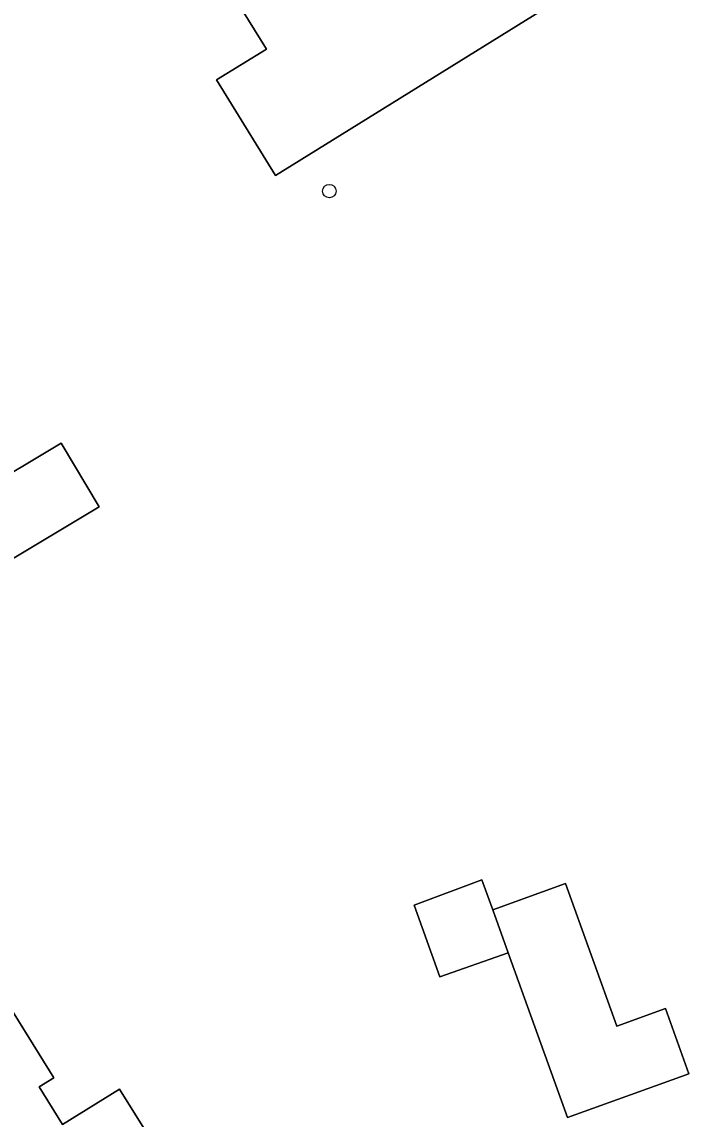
# Model space of a CAD drawing. Extents: x 160377 to 161131, y 383938 to 384853.
# Drawn here: x 160884 to 160932.7, y 384004.7 to 384084.7 of the extents above; entities that cross this region are included whole.
import ezdxf

# ---------------------------------------------------------------- set-up
doc = ezdxf.new("R2010")
doc.units = 0
for name, color, linetype in [('IMGEO_Boom', 7, 'Continuous'), ('IMGEO_Erf', 7, 'Continuous'), ('IMGEO_Pand', 7, 'Continuous')]:
    doc.layers.add(name, color=color, linetype=linetype)

msp = doc.modelspace()

# ---------------------------------------------------------------- linework, layer by layer
at = {"layer": 'IMGEO_Boom'}
msp.add_circle((160906.45, 384072.363), 0.489, dxfattribs=at)
at = {"layer": 'IMGEO_Erf'}
for points in [[(160926.821, 384088.57), (160902.53, 384073.486), (160898.237, 384080.466), (160901.87, 384082.71), (160894.425, 384094.704)], [(160870.79, 384032.876), (160886.364, 384007.76), (160885.303, 384007.097), (160887.007, 384004.357), (160891.169, 384006.921), (160895.48, 384000)]]:
    msp.add_lwpolyline(points, dxfattribs=at)
for points in [[(160889.688, 384049.361), (160886.038, 384047.177), (160877.427, 384042.024), (160874.647, 384046.67), (160886.907, 384054.007)], [(160917.567, 384022.185), (160918.193, 384020.445), (160918.356, 384019.993), (160923.656, 384021.901), (160927.391, 384011.524), (160930.931, 384012.799), (160932.646, 384008.034), (160923.804, 384004.852), (160919.486, 384016.852), (160914.497, 384015.109), (160912.63, 384020.324)], [(160918.356, 384019.993), (160919.486, 384016.852), (160923.804, 384004.852), (160932.646, 384008.034), (160930.931, 384012.799), (160927.391, 384011.524), (160923.656, 384021.901)]]:
    msp.add_lwpolyline(points, close=True, dxfattribs=at)
at = {"layer": 'IMGEO_Pand'}
for points in [[(160897.344, 384119.696), (160900.145, 384114.822), (160900.865, 384113.655), (160882.188, 384102.104), (160888.883, 384091.279), (160894.425, 384094.704), (160901.87, 384082.71), (160898.237, 384080.466), (160902.53, 384073.486), (160926.821, 384088.57), (160924.142, 384092.631), (160930.835, 384096.766), (160922.351, 384110.497), (160922.933, 384110.829), (160919.226, 384116.769), (160918.666, 384116.419), (160914.283, 384123.494), (160913.749, 384123.162), (160911.27, 384127.462), (160907.84, 384125.465)], [(160886.038, 384047.177), (160889.688, 384049.361), (160886.907, 384054.007), (160874.647, 384046.67), (160877.427, 384042.024)], [(160918.356, 384019.993), (160918.193, 384020.445), (160917.567, 384022.185), (160912.63, 384020.324), (160914.497, 384015.109), (160919.486, 384016.852)]]:
    msp.add_lwpolyline(points, close=True, dxfattribs=at)
msp.add_lwpolyline([(160904.257, 383971.885), (160911.105, 383974.325), (160911.861, 383972.297), (160932.841, 383979.884), (160931.177, 383984.562), (160934.233, 383985.666), (160931.098, 383994.168), (160928.046, 383993.07), (160927.586, 383994.29), (160908.639, 383987.488), (160907.739, 383989.957), (160904.071, 383991.206), (160901.823, 383989.818), (160895.48, 384000), (160891.169, 384006.921), (160887.007, 384004.357), (160885.303, 384007.097), (160886.364, 384007.76), (160870.79, 384032.876)], dxfattribs=at)

doc.saveas('drawing.dxf')
